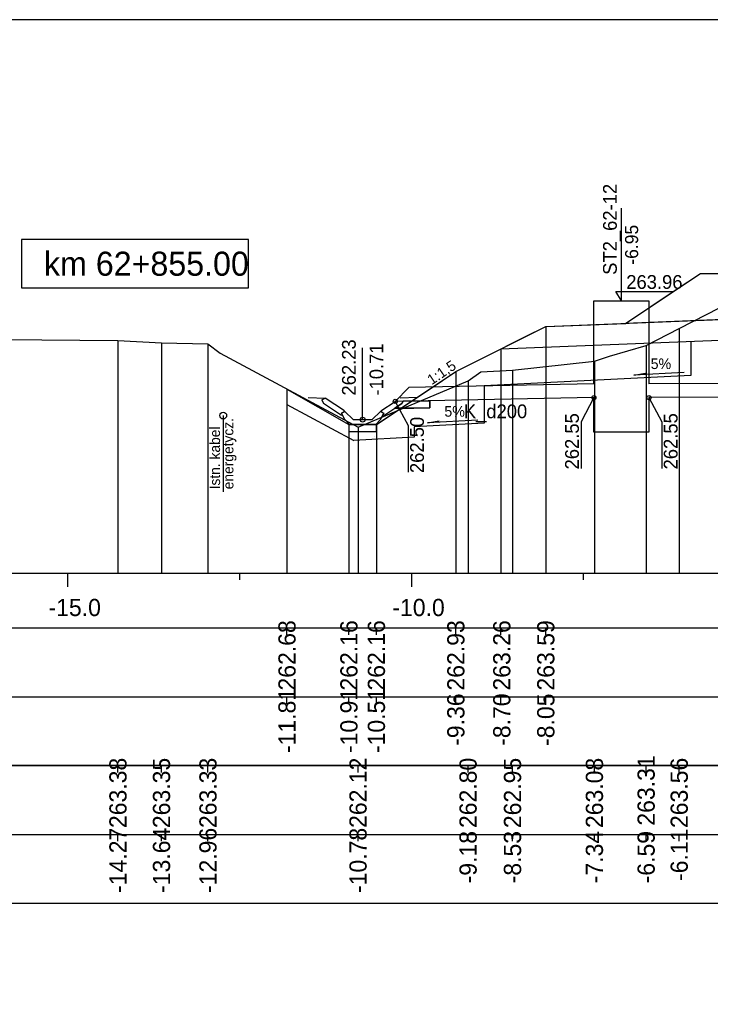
# Model space of a CAD drawing. Extents: x 6516023 to 6560129, y 5513077 to 5529206.
# Drawn here: x 6520584.29 to 6520594.33, y 5514565.91 to 5514580.16 of the extents above; entities that cross this region are included whole.
import ezdxf

# ---------------------------------------------------------------- set-up
doc = ezdxf.new("R2010")
doc.units = 0
for name, color, linetype in [('IR_default', 7, 'Continuous'), ('TOR_PRZEK_P-kable', 7, 'Continuous'), ('TOR_PRZEK_P-komponent', 7, 'Continuous'), ('TOR_PRZEK_P-odwodnienie', 7, 'Continuous'), ('TOR_PRZEK_P-opisy', 7, 'Continuous'), ('TOR_PRZEK_P-schodkowanie+wymiana', 7, 'Continuous'), ('TOR_PRZEK_P-tabelka istniejace', 7, 'Continuous'), ('TOR_PRZEK_P-tabelka projektowane', 7, 'Continuous'), ('TOR_PRZEK_P-teren istniejacy', 7, 'Continuous'), ('TOR_PRZEK_P-uklad odniesienia', 7, 'Continuous'), ('TOR_PRZEK_P-warstwa ochronna I', 7, 'Continuous'), ('TOR_PRZEK_P-warstwa ochronna II', 7, 'Continuous'), ('TOR_PS_T-skarpy projektowane', 7, 'Continuous'), ('TOR_RAMKI-ramka+tabelka 1', 7, 'Continuous')]:
    doc.layers.add(name, color=color, linetype=linetype)

msp = doc.modelspace()

# ---------------------------------------------------------------- linework, layer by layer
at = {"layer": 'IR_default'}
msp.add_lwpolyline([(6520588.175, 5514574.783), (6520589.075, 5514574.268), (6520589.34, 5514574.268), (6520589.475, 5514574.268), (6520590.24, 5514574.778), (6520590.63, 5514575.038), (6520590.922, 5514575.184), (6520591.068, 5514575.257), (6520591.644, 5514575.545), (6520591.938, 5514575.692), (6520592.33, 5514575.708), (6520593.098, 5514575.738), (6520593.819, 5514576.22), (6520594.188, 5514576.465), (6520596.505, 5514576.465), (6520597.688, 5514576.465), (6520597.874, 5514576.465), (6520598.238, 5514576.465), (6520599.421, 5514576.465), (6520601.738, 5514576.465), (6520602.515, 5514576.44), (6520604.038, 5514576.397), (6520605.221, 5514576.397)], dxfattribs=at)
at = {"layer": 'TOR_PRZEK_P-kable'}
msp.add_line((6520587.247, 5514574.398), (6520587.247, 5514573.288), dxfattribs=at)
msp.add_circle((6520587.247, 5514574.398), 0.05, dxfattribs=at)
at = {"layer": 'TOR_PRZEK_P-komponent'}
msp.add_lwpolyline([(6520594.188, 5514576.465), (6520597.688, 5514576.465), (6520598.238, 5514576.465), (6520601.738, 5514576.465), (6520604.038, 5514576.397), (6520607.538, 5514576.397), (6520608.788, 5514576.397), (6520612.288, 5514576.397), (6520613.373, 5514575.674), (6520610.538, 5514575.787), (6520609.788, 5514575.817), (6520608.538, 5514575.867), (6520607.788, 5514575.867), (6520606.538, 5514575.817), (6520605.788, 5514575.787), (6520603.138, 5514575.681), (6520602.638, 5514575.75), (6520599.988, 5514575.856), (6520599.238, 5514575.886), (6520598.018, 5514575.935), (6520596.688, 5514575.882), (6520595.938, 5514575.852), (6520593.098, 5514575.738), (6520593.098, 5514575.738)], close=True, dxfattribs=at)
at = {"layer": 'TOR_PRZEK_P-odwodnienie'}
for p, q in [((6520593.038, 5514576.065), (6520593.038, 5514577.415)), ((6520593.038, 5514576.065), (6520592.955, 5514576.203)), ((6520592.955, 5514576.203), (6520593.795, 5514576.203)), ((6520589.275, 5514574.338), (6520589.275, 5514575.382)), ((6520602.488, 5514574.906), (6520593.438, 5514574.858)), ((6520589.75, 5514574.604), (6520589.946, 5514574.807)), ((6520592.638, 5514574.858), (6520589.946, 5514574.807)), ((6520589.01, 5514574.464), (6520588.73, 5514574.651)), ((6520589.54, 5514574.464), (6520589.75, 5514574.604)), ((6520592.638, 5514574.658), (6520589.75, 5514574.604)), ((6520590.25, 5514574.613), (6520589.862, 5514574.606)), ((6520602.488, 5514574.706), (6520593.438, 5514574.658)), ((6520588.966, 5514574.397), (6520588.705, 5514574.571)), ((6520588.968, 5514574.433), (6520589.015, 5514574.457)), ((6520589.01, 5514574.464), (6520589.002, 5514574.451)), ((6520589.135, 5514574.338), (6520589.015, 5514574.457)), ((6520589.415, 5514574.338), (6520589.535, 5514574.457)), ((6520589.535, 5514574.457), (6520589.583, 5514574.433)), ((6520589.54, 5514574.464), (6520589.548, 5514574.451)), ((6520589.584, 5514574.397), (6520589.845, 5514574.571)), ((6520590.017, 5514574.507), (6520590.017, 5514574.507)), ((6520590.017, 5514574.507), (6520590.017, 5514574.507)), ((6520590.017, 5514574.507), (6520590.017, 5514574.507)), ((6520590.017, 5514574.507), (6520590.017, 5514574.507)), ((6520588.977, 5514574.414), (6520588.966, 5514574.397)), ((6520589.135, 5514574.338), (6520589.415, 5514574.338)), ((6520589.573, 5514574.414), (6520589.584, 5514574.397)), ((6520589.085, 5514574.268), (6520589.465, 5514574.268))]:
    msp.add_line(p, q, dxfattribs=at)
for points in [[(6520592.638, 5514574.858), (6520592.638, 5514576.065), (6520593.438, 5514576.065), (6520593.438, 5514574.858)], [(6520590.63, 5514575.038), (6520590.629, 5514575.038), (6520590.63, 5514575.038), (6520590.629, 5514575.037), (6520590.63, 5514575.038), (6520590.63, 5514575.037), (6520590.63, 5514575.038), (6520590.63, 5514575.038)], [(6520590.597, 5514574.859), (6520590.596, 5514574.86), (6520590.597, 5514574.859), (6520590.596, 5514574.859), (6520590.597, 5514574.859), (6520590.597, 5514574.859), (6520590.597, 5514574.859), (6520590.597, 5514574.86)], [(6520588.484, 5514574.662), (6520588.73, 5514574.651)], [(6520588.68, 5514574.624), (6520588.73, 5514574.651)], [(6520588.68, 5514574.624), (6520588.705, 5514574.571)], [(6520589.862, 5514574.606), (6520589.845, 5514574.571), (6520589.744, 5514574.504)], [(6520589.75, 5514574.604), (6520589.937, 5514574.252), (6520589.937, 5514573.574)], [(6520590.067, 5514574.662), (6520589.82, 5514574.651)], [(6520589.862, 5514574.606), (6520589.845, 5514574.571)], [(6520590.251, 5514574.509), (6520590.25, 5514574.613)], [(6520592.638, 5514574.658), (6520592.451, 5514574.307), (6520592.451, 5514573.628)], [(6520593.438, 5514574.658), (6520593.438, 5514574.156), (6520592.638, 5514574.156), (6520592.638, 5514574.658)], [(6520593.438, 5514574.658), (6520593.625, 5514574.307), (6520593.625, 5514573.628)], [(6520589.002, 5514574.451), (6520588.967, 5514574.433)], [(6520589.548, 5514574.451), (6520589.583, 5514574.433)], [(6520589.744, 5514574.504), (6520590.017, 5514574.507)], [(6520590.017, 5514574.507), (6520590.251, 5514574.509)], [(6520588.967, 5514574.433), (6520588.977, 5514574.414)], [(6520589.015, 5514574.338), (6520588.968, 5514574.433)], [(6520589.085, 5514574.268), (6520589.015, 5514574.338)], [(6520589.465, 5514574.268), (6520589.535, 5514574.338)], [(6520589.535, 5514574.338), (6520589.583, 5514574.433)], [(6520589.583, 5514574.433), (6520589.573, 5514574.414)], [(6520589.075, 5514574.268), (6520589.074, 5514574.268), (6520589.075, 5514574.268), (6520589.074, 5514574.267), (6520589.075, 5514574.268), (6520589.075, 5514574.267), (6520589.075, 5514574.268), (6520589.075, 5514574.268)], [(6520589.475, 5514574.268), (6520589.075, 5514574.268), (6520589.075, 5514574.168), (6520589.475, 5514574.168), (6520589.475, 5514574.268)], [(6520589.475, 5514574.268), (6520589.474, 5514574.268), (6520589.475, 5514574.268), (6520589.474, 5514574.267), (6520589.475, 5514574.268), (6520589.475, 5514574.267), (6520589.475, 5514574.268), (6520589.475, 5514574.268)], [(6520589.042, 5514574.089), (6520589.041, 5514574.09), (6520589.042, 5514574.089), (6520589.041, 5514574.089), (6520589.042, 5514574.089), (6520589.042, 5514574.089), (6520589.042, 5514574.089), (6520589.042, 5514574.09)], [(6520589.442, 5514574.089), (6520589.441, 5514574.09), (6520589.442, 5514574.089), (6520589.441, 5514574.089), (6520589.442, 5514574.089), (6520589.442, 5514574.089), (6520589.442, 5514574.089), (6520589.442, 5514574.09)]]:
    msp.add_lwpolyline(points, dxfattribs=at)
msp.add_lwpolyline([(6520589.845, 5514574.571), (6520589.862, 5514574.606), (6520590.25, 5514574.613), (6520590.251, 5514574.509), (6520589.744, 5514574.504)], close=True, dxfattribs=at)
for centre, radius in [((6520589.75, 5514574.604), 0.03), ((6520592.638, 5514574.658), 0.03), ((6520593.438, 5514574.658), 0.03), ((6520589.275, 5514574.338), 0.035)]:
    msp.add_circle(centre, radius, dxfattribs=at)
at = {"layer": 'TOR_PRZEK_P-schodkowanie+wymiana'}
for p, q in [((6520594.045, 5514575.476), (6520594.045, 5514574.978)), ((6520594.045, 5514574.978), (6520591.044, 5514574.828)), ((6520591.044, 5514574.828), (6520591.044, 5514574.285)), ((6520591.044, 5514574.285), (6520590.022, 5514574.234)), ((6520590.022, 5514574.234), (6520590.022, 5514574.081)), ((6520590.022, 5514574.081), (6520589.146, 5514574.037))]:
    msp.add_line(p, q, dxfattribs=at)
msp.add_lwpolyline([(6520588.175, 5514574.556), (6520589.146, 5514574.037)], dxfattribs=at)
at = {"layer": 'TOR_PRZEK_P-tabelka istniejace'}
for p, q in [((6520585.717, 5514569.206), (6520585.717, 5514569.306)), ((6520586.35, 5514569.206), (6520586.35, 5514569.306)), ((6520587.026, 5514569.206), (6520587.026, 5514569.306)), ((6520589.208, 5514569.206), (6520589.208, 5514569.306)), ((6520590.808, 5514569.206), (6520590.808, 5514569.306)), ((6520591.454, 5514569.206), (6520591.454, 5514569.306)), ((6520592.645, 5514569.206), (6520592.645, 5514569.306)), ((6520593.397, 5514569.206), (6520593.397, 5514569.306)), ((6520593.878, 5514569.206), (6520593.878, 5514569.306)), ((6520549.163, 5514568.306), (6520642.963, 5514568.306)), ((6520585.717, 5514568.206), (6520585.717, 5514568.306)), ((6520586.35, 5514568.206), (6520586.35, 5514568.306)), ((6520587.026, 5514568.206), (6520587.026, 5514568.306)), ((6520589.208, 5514568.206), (6520589.208, 5514568.306)), ((6520590.808, 5514568.206), (6520590.808, 5514568.306)), ((6520591.454, 5514568.206), (6520591.454, 5514568.306)), ((6520592.645, 5514568.206), (6520592.645, 5514568.306)), ((6520593.397, 5514568.206), (6520593.397, 5514568.306)), ((6520593.878, 5514568.206), (6520593.878, 5514568.306))]:
    msp.add_line(p, q, dxfattribs=at)
for points in [[(6520593.878, 5514575.664), (6520593.878, 5514572.306), (6520593.878, 5514572.176), (6520593.878, 5514572.106)], [(6520585.717, 5514575.49), (6520585.717, 5514572.306), (6520585.717, 5514572.176), (6520585.717, 5514572.106)], [(6520586.35, 5514575.454), (6520586.35, 5514572.306), (6520586.35, 5514572.176), (6520586.35, 5514572.106)], [(6520587.026, 5514575.439), (6520587.026, 5514572.306), (6520587.026, 5514572.176), (6520587.026, 5514572.106)], [(6520593.397, 5514575.414), (6520593.397, 5514572.306), (6520593.397, 5514572.176), (6520593.397, 5514572.106)], [(6520592.645, 5514575.187), (6520592.645, 5514572.306), (6520592.645, 5514572.176), (6520592.645, 5514572.106)], [(6520591.454, 5514575.058), (6520591.454, 5514572.306), (6520591.454, 5514572.176), (6520591.454, 5514572.106)], [(6520590.808, 5514574.903), (6520590.808, 5514572.306), (6520590.808, 5514572.176), (6520590.808, 5514572.106)], [(6520589.208, 5514574.231), (6520589.208, 5514572.306), (6520589.208, 5514572.176), (6520589.208, 5514572.106)]]:
    msp.add_lwpolyline(points, dxfattribs=at)
msp.add_lwpolyline([(6520549.163, 5514569.306), (6520549.163, 5514567.306), (6520642.963, 5514567.306), (6520642.963, 5514569.306)], close=True, dxfattribs=at)
at = {"layer": 'TOR_PRZEK_P-tabelka projektowane'}
for p, q in [((6520588.175, 5514571.206), (6520588.175, 5514571.306)), ((6520589.075, 5514571.206), (6520589.075, 5514571.306)), ((6520589.475, 5514571.206), (6520589.475, 5514571.306)), ((6520590.63, 5514571.206), (6520590.63, 5514571.306)), ((6520591.286, 5514571.206), (6520591.286, 5514571.306)), ((6520591.938, 5514571.206), (6520591.938, 5514571.306)), ((6520549.163, 5514570.306), (6520642.963, 5514570.306)), ((6520588.175, 5514570.206), (6520588.175, 5514570.306)), ((6520589.075, 5514570.206), (6520589.075, 5514570.306)), ((6520589.475, 5514570.206), (6520589.475, 5514570.306)), ((6520590.63, 5514570.206), (6520590.63, 5514570.306)), ((6520591.286, 5514570.206), (6520591.286, 5514570.306)), ((6520591.938, 5514570.206), (6520591.938, 5514570.306))]:
    msp.add_line(p, q, dxfattribs=at)
for points in [[(6520591.938, 5514575.692), (6520591.938, 5514572.306), (6520591.938, 5514572.176), (6520591.938, 5514572.106)], [(6520591.286, 5514575.366), (6520591.286, 5514572.306), (6520591.286, 5514572.176), (6520591.286, 5514572.106)], [(6520590.63, 5514575.038), (6520590.63, 5514572.306), (6520590.63, 5514572.176), (6520590.63, 5514572.106)], [(6520588.175, 5514574.783), (6520588.175, 5514572.306), (6520588.175, 5514572.176), (6520588.175, 5514572.106)], [(6520589.075, 5514574.268), (6520589.075, 5514572.306), (6520589.075, 5514572.176), (6520589.075, 5514572.106)], [(6520589.475, 5514574.268), (6520589.475, 5514572.306), (6520589.475, 5514572.176), (6520589.475, 5514572.106)]]:
    msp.add_lwpolyline(points, dxfattribs=at)
msp.add_lwpolyline([(6520549.163, 5514571.306), (6520549.163, 5514569.306), (6520642.963, 5514569.306), (6520642.963, 5514571.306)], close=True, dxfattribs=at)
at = {"layer": 'TOR_PRZEK_P-teren istniejacy'}
msp.add_lwpolyline([(6520584.057, 5514575.505), (6520585.717, 5514575.49), (6520586.35, 5514575.454), (6520587.026, 5514575.439), (6520587.201, 5514575.304), (6520589.208, 5514574.231), (6520590.808, 5514574.903), (6520590.995, 5514575.031), (6520591.454, 5514575.058), (6520592.645, 5514575.187), (6520592.866, 5514575.26), (6520593.397, 5514575.414), (6520593.878, 5514575.664), (6520594.663, 5514576.068), (6520596.512, 5514576.132), (6520598.792, 5514576.282), (6520601.374, 5514576.248), (6520602.589, 5514576.248), (6520605.646, 5514576.054)], dxfattribs=at)
at = {"layer": 'TOR_PRZEK_P-uklad odniesienia'}
for p, q in [((6520552.963, 5514572.106), (6520642.963, 5514572.106)), ((6520584.988, 5514571.906), (6520584.988, 5514572.106)), ((6520587.488, 5514572.006), (6520587.488, 5514572.106)), ((6520589.988, 5514571.906), (6520589.988, 5514572.106)), ((6520592.488, 5514572.006), (6520592.488, 5514572.106))]:
    msp.add_line(p, q, dxfattribs=at)
msp.add_lwpolyline([(6520587.613, 5514576.956), (6520584.313, 5514576.956), (6520584.313, 5514576.256), (6520587.613, 5514576.256)], close=True, dxfattribs=at)
at = {"layer": 'TOR_PRZEK_P-warstwa ochronna I'}
msp.add_lwpolyline([(6520591.286, 5514575.366), (6520595.938, 5514575.552), (6520598.018, 5514575.635), (6520599.988, 5514575.556), (6520602.638, 5514575.428)], dxfattribs=at)
at = {"layer": 'TOR_PRZEK_P-warstwa ochronna II'}
msp.add_lwpolyline([(6520588.175, 5514574.783), (6520589.075, 5514574.268), (6520589.475, 5514574.268), (6520590.63, 5514575.038), (6520591.938, 5514575.692), (6520595.938, 5514575.852), (6520596.688, 5514575.882), (6520598.018, 5514575.935), (6520599.238, 5514575.886), (6520599.988, 5514575.856), (6520602.638, 5514575.75), (6520603.138, 5514575.681), (6520605.788, 5514575.787), (6520606.538, 5514575.817), (6520607.788, 5514575.867), (6520608.538, 5514575.867), (6520609.788, 5514575.817), (6520610.538, 5514575.787), (6520614.538, 5514575.627), (6520617.127, 5514573.901), (6520617.527, 5514573.901), (6520618.277, 5514574.401), (6520619.5, 5514574.462)], dxfattribs=at)
at = {"layer": 'TOR_PS_T-skarpy projektowane'}
for points in [[(6520593.951, 5514575.023), (6520593.216, 5514574.983), (6520593.389, 5514575.014)], [(6520590.951, 5514574.33), (6520590.216, 5514574.29), (6520590.389, 5514574.321)]]:
    msp.add_lwpolyline(points, dxfattribs=at)
at = {"layer": 'TOR_RAMKI-ramka+tabelka 1'}
msp.add_lwpolyline([(6520449.513, 5514580.156), (6520697.013, 5514580.156), (6520697.013, 5514551.656), (6520449.513, 5514551.656)], close=True, dxfattribs=at)

# ---------------------------------------------------------------- texts
at = {"layer": 'TOR_PRZEK_P-kable'}
for s, p in [('energetycz.', (6520587.396, 5514573.325)), ('Istn. kabel', (6520587.202, 5514573.324))]:
    msp.add_text(s, height=0.14999, rotation=90.0511, dxfattribs=at).set_placement(p)
at = {"layer": 'TOR_PRZEK_P-odwodnienie'}
for s, height, rotation, p in [('ST2_62-12', 0.2, 90, (6520592.971, 5514576.444)), ('-6.95', 0.19, 90, (6520593.281, 5514576.592)), ('262.23', 0.2, 90, (6520589.175, 5514574.688)), ('-10.71', 0.2, 90, (6520589.575, 5514574.688)), ('K_d200', 0.2, 360, (6520590.746, 5514574.359)), ('262.50', 0.2, 90, (6520590.166, 5514573.561)), ('262.55', 0.2, 90, (6520592.419, 5514573.614)), ('262.55', 0.2, 90, (6520593.854, 5514573.614))]:
    msp.add_text(s, height=height, rotation=rotation, dxfattribs=at).set_placement(p)
msp.add_text('263.96', height=0.2, dxfattribs=at).set_placement((6520593.108, 5514576.24))
at = {"layer": 'TOR_PRZEK_P-opisy'}
msp.add_text('1:1,5', height=0.15, rotation=34.0701, dxfattribs=at).set_placement((6520590.28, 5514574.837))
at = {"layer": 'TOR_PRZEK_P-tabelka istniejace'}
for s, p in [('263.38', (6520585.842, 5514568.398)), ('263.35', (6520586.475, 5514568.397)), ('263.33', (6520587.151, 5514568.398)), ('262.12', (6520589.333, 5514568.4)), ('262.80', (6520590.933, 5514568.398)), ('262.95', (6520591.579, 5514568.397)), ('263.08', (6520592.77, 5514568.398)), ('263.31', (6520593.522, 5514568.433)), ('263.56', (6520594.003, 5514568.398)), ('-14.27', (6520585.842, 5514567.455)), ('-13.64', (6520586.475, 5514567.455)), ('-12.96', (6520587.151, 5514567.454)), ('-10.78', (6520589.333, 5514567.454)), ('-9.18', (6520590.933, 5514567.594)), ('-8.53', (6520591.579, 5514567.594)), ('-7.34', (6520592.77, 5514567.595)), ('-6.59', (6520593.522, 5514567.594)), ('-6.11', (6520594.003, 5514567.629))]:
    msp.add_text(s, height=0.25, rotation=90, dxfattribs=at).set_placement(p)
at = {"layer": 'TOR_PRZEK_P-tabelka projektowane'}
for s, p in [('262.68', (6520588.3, 5514570.398)), ('262.16', (6520589.2, 5514570.398)), ('262.16', (6520589.6, 5514570.398)), ('262.93', (6520590.755, 5514570.398)), ('263.26', (6520591.423, 5514570.398)), ('263.59', (6520592.063, 5514570.398)), ('-11.81', (6520588.3, 5514569.489)), ('-10.91', (6520589.2, 5514569.489)), ('-10.51', (6520589.6, 5514569.489)), ('-9.36', (6520590.755, 5514569.594)), ('-8.70', (6520591.423, 5514569.594)), ('-8.05', (6520592.063, 5514569.593))]:
    msp.add_text(s, height=0.25, rotation=90, dxfattribs=at).set_placement(p)
at = {"layer": 'TOR_PRZEK_P-uklad odniesienia'}
for s, height, p in [('km 62+855.00', 0.35, (6520584.641, 5514576.431)), ('-15.0', 0.25, (6520584.707, 5514571.481)), ('-10.0', 0.25, (6520589.707, 5514571.481))]:
    msp.add_text(s, height=height, dxfattribs=at).set_placement(p)
at = {"layer": 'TOR_PS_T-skarpy projektowane'}
for p in [(6520593.463, 5514575.074), (6520590.463, 5514574.381)]:
    msp.add_text('5%', height=0.1545, dxfattribs=at).set_placement(p)

doc.saveas('drawing.dxf')
